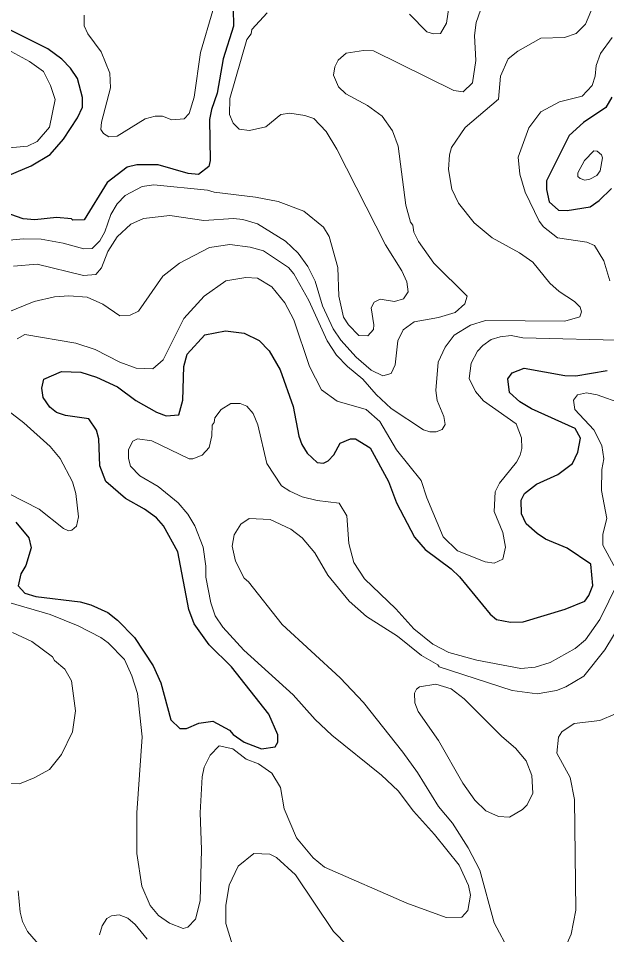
# Model space of a CAD drawing. Extents: x 673.3 to 698.5, y 6984.3 to 7012.3.
# Drawn here: x 684.042 to 685.034, y 6997.77 to 6999.315 of the extents above; entities that cross this region are included whole.
import ezdxf

# ---------------------------------------------------------------- set-up
doc = ezdxf.new("R2010")
doc.units = 0
doc.header["$LTSCALE"] = 0.032
doc.layers.add('1', color=7, linetype='Continuous', lineweight=25)
doc.layers.add('2', color=7, linetype='Continuous', lineweight=13)

msp = doc.modelspace()

# ---------------------------------------------------------------- linework, layer by layer
at = {"layer": '1'}
for points in [[(684.4032, 6999.3613), (684.4046, 6999.302), (684.3872, 6999.2469), (684.377, 6999.1891), (684.3675, 6999.1617), (684.3643, 6999.1446), (684.3655, 6999.0757), (684.3632, 6999.0653), (684.3457, 6999.0521), (684.3284, 6999.0536), (684.2776, 6999.0682), (684.2417, 6999.0682), (684.2255, 6999.0642), (684.1916, 6999.0383), (684.1526, 6998.9755), (684.1338, 6998.9747), (684.1316, 6998.9772), (684.1063, 6998.9795), (684.0694, 6998.9755), (684.0499, 6998.9773), (684.0195, 6998.9877)], [(684.0129, 6999.0454), (684.0634, 6999.0666), (684.0956, 6999.0859), (684.1179, 6999.1114), (684.1418, 6999.1475), (684.1497, 6999.1654), (684.1497, 6999.1817), (684.1416, 6999.214), (684.1298, 6999.2313), (684.115, 6999.2463), (684.0913, 6999.2636), (684.0232, 6999.2984)], [(685.0425, 6999.1826), (685.0323, 6999.1652), (684.995, 6999.1399), (684.9707, 6999.1179), (684.9324, 6999.0414), (684.9324, 6999.0264), (684.9372, 6999.0058), (684.9526, 6998.9917), (684.967, 6998.991), (685.0058, 6998.9975), (685.0212, 6999.0082), (685.042, 6999.0281)], [(684.0373, 6998.4656), (684.0593, 6998.4395), (684.0634, 6998.4225), (684.0543, 6998.3929), (684.0457, 6998.3788), (684.0415, 6998.3584), (684.0527, 6998.3461), (684.071, 6998.3402), (684.1461, 6998.3314), (684.1639, 6998.3266), (684.1927, 6998.3135), (684.2089, 6998.3006), (684.2376, 6998.2715), (684.2694, 6998.2237), (684.2822, 6998.1951), (684.2988, 6998.1326), (684.3143, 6998.1179), (684.3256, 6998.1179), (684.3463, 6998.1269), (684.3698, 6998.13), (684.3981, 6998.1153), (684.404, 6998.1079), (684.4228, 6998.0949), (684.4516, 6998.0837), (684.4747, 6998.0872), (684.4795, 6998.0946), (684.4794, 6998.1073), (684.4643, 6998.142), (684.4015, 6998.2219), (684.3637, 6998.259), (684.3385, 6998.2941), (684.3294, 6998.3183), (684.311, 6998.4159), (684.2867, 6998.4597), (684.2747, 6998.4733), (684.2545, 6998.4877), (684.2227, 6998.5055), (684.1893, 6998.5346), (684.1791, 6998.5609), (684.1774, 6998.6065), (684.1733, 6998.6211), (684.1605, 6998.64), (684.1215, 6998.6456), (684.1063, 6998.6506), (684.095, 6998.6597), (684.0834, 6998.6759), (684.0814, 6998.6915), (684.0846, 6998.707), (684.1148, 6998.7197), (684.1473, 6998.7189), (684.1735, 6998.7102), (684.2089, 6998.6938), (684.2398, 6998.671), (684.2746, 6998.6512), (684.2909, 6998.6448), (684.3127, 6998.6466), (684.3192, 6998.6713), (684.3207, 6998.7283), (684.3263, 6998.7491), (684.3563, 6998.7818), (684.3913, 6998.7881), (684.4228, 6998.7847), (684.4477, 6998.7718), (684.4648, 6998.7547), (684.4835, 6998.7224), (684.5051, 6998.6606), (684.5147, 6998.6108), (684.5196, 6998.5965), (684.5286, 6998.5819), (684.5458, 6998.5663), (684.5566, 6998.5651), (684.564, 6998.5689), (684.5738, 6998.5794), (684.5845, 6998.5989), (684.602, 6998.6065), (684.6106, 6998.6062), (684.6348, 6998.5912), (684.6659, 6998.5343), (684.6794, 6998.4984), (684.7101, 6998.4403), (684.7279, 6998.4194), (684.7717, 6998.3868), (684.7859, 6998.3734), (684.8376, 6998.3104), (684.8483, 6998.3018), (684.8718, 6998.2971), (684.893, 6998.2978), (684.964, 6998.3193), (684.9968, 6998.3323), (685.0039, 6998.3419), (685.0105, 6998.3592), (685.0073, 6998.395), (684.9674, 6998.4217)], [(684.9674, 6998.4217), (684.931, 6998.437), (684.9166, 6998.4464), (684.8982, 6998.4631), (684.8903, 6998.4799), (684.8896, 6998.503), (684.8956, 6998.5142), (684.9158, 6998.5297), (684.9514, 6998.5461), (684.9762, 6998.5649), (684.9854, 6998.584), (684.99, 6998.6075), (684.9808, 6998.6237), (684.9074, 6998.6569), (684.8874, 6998.6688), (684.8701, 6998.6843), (684.8674, 6998.7075), (684.8743, 6998.7177), (684.8946, 6998.7253), (684.9636, 6998.7131), (684.982, 6998.7124), (685.0346, 6998.7213)]]:
    msp.add_lwpolyline(points, dxfattribs=at)
at = {"layer": '2'}
for points in [[(685.0269, 6999.3739), (684.9982, 6999.3053), (684.9825, 6999.2896), (684.963, 6999.2832), (684.9228, 6999.2816), (684.8841, 6999.26), (684.8676, 6999.2469), (684.855, 6999.2176), (684.8515, 6999.1789), (684.7952, 6999.1314), (684.7721, 6999.0973), (684.7686, 6999.085), (684.7671, 6999.0606), (684.7726, 6999.0273), (684.7843, 6999.0037), (684.8104, 6998.9702), (684.8409, 6998.9454), (684.887, 6998.9199), (684.9093, 6998.9039), (684.938, 6998.8688), (684.9537, 6998.8545), (684.9794, 6998.8379), (684.9891, 6998.8283), (684.9916, 6998.8204), (684.9884, 6998.8119), (684.9636, 6998.8044), (684.8293, 6998.806), (684.8043, 6998.7981), (684.777, 6998.7809), (684.7618, 6998.7606), (684.75, 6998.7353), (684.746, 6998.6879), (684.7482, 6998.6711), (684.7595, 6998.6442), (684.7613, 6998.6305), (684.7566, 6998.6221), (684.7466, 6998.6179), (684.7356, 6998.6179), (684.7252, 6998.6212), (684.6706, 6998.6576), (684.6454, 6998.6809), (684.6226, 6998.707), (684.5967, 6998.728), (684.5782, 6998.7471), (684.5625, 6998.7713), (684.5315, 6998.8397), (684.5066, 6998.8847), (684.4972, 6998.8949), (684.4554, 6998.9231), (684.4329, 6998.9297), (684.3984, 6998.9338), (684.3639, 6998.9289), (684.3133, 6998.9026), (684.2853, 6998.8804), (684.2446, 6998.8214), (684.2301, 6998.8149), (684.2132, 6998.8135), (684.1842, 6998.8331), (684.1577, 6998.8451), (684.1272, 6998.8475), (684.1027, 6998.8458), (684.0685, 6998.8376), (684.0229, 6998.8195)], [(684.7716, 6999.3612), (684.7637, 6999.307), (684.7534, 6999.2897), (684.7418, 6999.2894), (684.7308, 6999.2928), (684.7016, 6999.3225)], [(684.4616, 6999.3247), (684.4358, 6999.2964), (684.4343, 6999.289), (684.4273, 6999.2794), (684.3986, 6999.1799), (684.3979, 6999.1531), (684.4042, 6999.1383), (684.414, 6999.1284), (684.4317, 6999.1261), (684.459, 6999.1325), (684.4842, 6999.1529), (684.4995, 6999.1552), (684.5251, 6999.1513), (684.5399, 6999.1462), (684.5611, 6999.1242), (684.579, 6999.0949), (684.6609, 6998.9332), (684.6882, 6998.8897), (684.6967, 6998.8709), (684.6993, 6998.8542), (684.6914, 6998.8421), (684.6763, 6998.8378), (684.6522, 6998.8418), (684.6418, 6998.8369), (684.6367, 6998.8273), (684.6415, 6998.7987), (684.6408, 6998.7904), (684.6312, 6998.7799), (684.616, 6998.7803), (684.5986, 6998.7984), (684.5903, 6998.8112), (684.5822, 6998.8469), (684.5805, 6998.8952), (684.5657, 6998.9472), (684.5562, 6998.963), (684.523, 6998.9903), (684.4798, 6999.0063), (684.4419, 6999.0137), (684.372, 6999.0223), (684.3606, 6999.0258), (684.27, 6999.0348), (684.2505, 6999.0317), (684.2221, 6999.0168), (684.2086, 6999.0024), (684.1977, 6998.9844), (684.1879, 6998.9552), (684.179, 6998.9404), (684.1663, 6998.9271), (684.1524, 6998.9265), (684.1176, 6998.9364), (684.0803, 6998.9429), (684.0506, 6998.9436), (684.0144, 6998.9403)], [(684.153, 6999.3205), (684.153, 6999.3028), (684.1591, 6999.289), (684.1814, 6999.2588), (684.196, 6999.2228), (684.197, 6999.198), (684.1818, 6999.1403), (684.1807, 6999.1281), (684.1855, 6999.1213), (684.1945, 6999.1157), (684.2085, 6999.1168), (684.2559, 6999.1461), (684.2725, 6999.1505), (684.2847, 6999.1505), (684.3008, 6999.1443), (684.3213, 6999.1456), (684.3299, 6999.1551), (684.3385, 6999.1825), (684.3492, 6999.2578), (684.3696, 6999.3283)], [(684.6909, 6998.7901), (684.7092, 6998.8035), (684.7505, 6998.8107), (684.7786, 6998.8195), (684.7949, 6998.834), (684.7986, 6998.8467), (684.7427, 6998.9027), (684.7164, 6998.9391), (684.7085, 6998.9548), (684.7069, 6998.9665), (684.7033, 6998.9718), (684.695, 6999.0001), (684.6824, 6999.0998), (684.6728, 6999.1256), (684.6554, 6999.1506), (684.6305, 6999.1683), (684.5943, 6999.1882), (684.5819, 6999.1997), (684.5731, 6999.2193), (684.5756, 6999.2336), (684.5813, 6999.2447), (684.5944, 6999.2563), (684.6239, 6999.2612), (684.6408, 6999.2604), (684.7762, 6999.1935), (684.7918, 6999.1915), (684.8078, 6999.2064), (684.8134, 6999.2444), (684.8109, 6999.2866), (684.8139, 6999.308), (684.8214, 6999.3292)], [(684.0261, 6999.0967), (684.0571, 6999.0999), (684.0733, 6999.1076), (684.0941, 6999.1317), (684.1041, 6999.1783), (684.0962, 6999.2021), (684.084, 6999.2258), (684.0607, 6999.2427), (683.9981, 6999.2764)], [(685.0432, 6999.2831), (685.0233, 6999.2558), (685.0163, 6999.2357), (685.0146, 6999.2176), (685.0095, 6999.2018), (684.9923, 6999.1838), (684.9546, 6999.1747), (684.9231, 6999.1576), (684.9029, 6999.1307), (684.8844, 6999.0811), (684.8875, 6999.0528), (684.8962, 6999.0224), (684.92, 6998.9733), (684.9275, 6998.9636), (684.9508, 6998.945), (685.0007, 6998.9379), (685.0135, 6998.9323), (685.0291, 6998.9065), (685.0394, 6998.8725)], [(684.0335, 6998.8973), (684.0736, 6998.9005), (684.1515, 6998.8818), (684.1726, 6998.8832), (684.182, 6998.8946), (684.1927, 6998.9223), (684.2082, 6998.9467), (684.2316, 6998.9683), (684.2528, 6998.9779), (684.2971, 6998.9827), (684.3548, 6998.9746), (684.4046, 6998.9778), (684.4203, 6998.9763), (684.4451, 6998.9689), (684.4925, 6998.9395), (684.5138, 6998.9191), (684.5298, 6998.8967), (684.5421, 6998.8723), (684.5548, 6998.8304), (684.5725, 6998.792), (684.5858, 6998.7727), (684.6114, 6998.7441), (684.6369, 6998.7223), (684.6565, 6998.7124), (684.6705, 6998.7163), (684.6774, 6998.7312), (684.6816, 6998.7713), (684.6909, 6998.7901)], [(684.8461, 6998.517), (684.8444, 6998.4835), (684.859, 6998.4485), (684.8632, 6998.4235), (684.8587, 6998.4035), (684.8444, 6998.3964), (684.8291, 6998.3989), (684.7823, 6998.4172), (684.7583, 6998.4412), (684.7306, 6998.5066), (684.7208, 6998.5359), (684.6792, 6998.5878), (684.6515, 6998.6356), (684.6283, 6998.6559), (684.5795, 6998.6698), (684.5529, 6998.6888), (684.5326, 6998.7284), (684.5063, 6998.8071), (684.4912, 6998.8356), (684.4695, 6998.8627), (684.445, 6998.8769), (684.4252, 6998.8784), (684.3919, 6998.8727), (684.3552, 6998.8471), (684.3209, 6998.8092), (684.2862, 6998.7396), (684.2686, 6998.7244), (684.2406, 6998.7255), (684.213, 6998.7357), (684.1712, 6998.757), (684.1389, 6998.7678), (684.0526, 6998.7822), (684.0399, 6998.7751)], [(685.073, 6998.7718), (684.8924, 6998.7767), (684.8731, 6998.7807), (684.8544, 6998.7784), (684.8392, 6998.7735), (684.8251, 6998.7638), (684.8159, 6998.754), (684.8053, 6998.7336), (684.8022, 6998.7081), (684.8126, 6998.6862), (684.8264, 6998.6701), (684.881, 6998.6315), (684.8901, 6998.6082), (684.8907, 6998.59), (684.8882, 6998.5786), (684.8818, 6998.5668), (684.8529, 6998.5313), (684.8461, 6998.517)], [(685.0588, 6998.6661), (685.0176, 6998.6805), (684.9999, 6998.6837), (684.9845, 6998.6802), (684.978, 6998.6713), (684.9803, 6998.6556), (685.0121, 6998.6217), (685.026, 6998.5948), (685.0293, 6998.5727), (685.026, 6998.5547), (685.0252, 6998.5193), (685.034, 6998.4719), (685.0277, 6998.4455), (685.0277, 6998.4269), (685.0459, 6998.3929)], [(685.0527, 6998.3633), (685.0224, 6998.3014), (684.9983, 6998.2671), (684.981, 6998.2529), (684.9386, 6998.2293), (684.9135, 6998.221), (684.8894, 6998.2189), (684.8148, 6998.2332), (684.768, 6998.2462), (684.7409, 6998.2598), (684.7088, 6998.2861), (684.6784, 6998.3196), (684.6253, 6998.3704), (684.6075, 6998.3978), (684.5993, 6998.43), (684.5959, 6998.4762), (684.583, 6998.498), (684.5457, 6998.5023), (684.5204, 6998.5082), (684.4994, 6998.5178), (684.4857, 6998.5271), (684.4608, 6998.5644), (684.4459, 6998.6299), (684.438, 6998.6488), (684.4269, 6998.6613), (684.416, 6998.6659), (684.4003, 6998.666), (684.384, 6998.6559), (684.373, 6998.6418), (684.3721, 6998.6339), (684.3688, 6998.6291), (684.3679, 6998.6112), (684.3633, 6998.5917), (684.3516, 6998.5789), (684.3362, 6998.5723), (684.3299, 6998.5723)], [(684.0241, 6998.6538), (684.051, 6998.6335), (684.0952, 6998.5933), (684.1124, 6998.5729), (684.1332, 6998.5338), (684.139, 6998.5142), (684.1432, 6998.4746), (684.1398, 6998.4592), (684.1319, 6998.4523), (684.1265, 6998.451), (684.1178, 6998.4552), (684.077, 6998.4878), (684.0262, 6998.5135)], [(684.3299, 6998.5723), (684.2668, 6998.603), (684.2426, 6998.6061), (684.2351, 6998.6022), (684.2278, 6998.5883), (684.2277, 6998.5733), (684.2311, 6998.5603), (684.2467, 6998.5438), (684.2774, 6998.526), (684.3113, 6998.4985), (684.3274, 6998.4792), (684.3396, 6998.4597), (684.3534, 6998.4238), (684.3581, 6998.3918), (684.3582, 6998.373), (684.3663, 6998.3296), (684.3738, 6998.3079), (684.3868, 6998.2887), (684.4221, 6998.2501), (684.5051, 6998.1745), (684.5425, 6998.1331), (684.5705, 6998.1066), (684.6544, 6998.039), (684.6823, 6998.0128), (684.7079, 6997.9783), (684.7436, 6997.9393), (684.7849, 6997.8874), (684.801, 6997.853), (684.8044, 6997.8367), (684.7995, 6997.8111), (684.7896, 6997.7996), (684.7632, 6997.7994), (684.6968, 6997.8236), (684.558, 6997.884), (684.5387, 6997.9), (684.5106, 6997.9336), (684.4902, 6997.9825), (684.4836, 6998.0182), (684.4693, 6998.0425), (684.447, 6998.058), (684.4261, 6998.0664), (684.4033, 6998.0835), (684.3804, 6998.0885), (684.3655, 6998.0731), (684.355, 6998.0528), (684.3516, 6998.0364), (684.3485, 6997.9755), (684.3508, 6997.9137), (684.3483, 6997.8273), (684.3404, 6997.7964), (684.3276, 6997.7827), (684.3196, 6997.7808), (684.2966, 6997.7895), (684.278, 6997.8023), (684.2643, 6997.8194), (684.2503, 6997.8521), (684.2418, 6997.9068), (684.2418, 6997.9755), (684.2506, 6998.1037), (684.2425, 6998.177), (684.2334, 6998.2064), (684.2208, 6998.2342), (684.1934, 6998.2622), (684.1809, 6998.2713), (684.1427, 6998.2912), (684.0955, 6998.3101), (684.0241, 6998.3311)], [(685.071, 6998.3176), (685.031, 6998.2505), (684.9955, 6998.2063), (684.965, 6998.1881), (684.9493, 6998.1819), (684.9168, 6998.1765), (684.8743, 6998.182), (684.7514, 6998.2218), (684.749, 6998.2254), (684.7219, 6998.2412), (684.681, 6998.2738), (684.629, 6998.3065), (684.5997, 6998.3324), (684.5636, 6998.3762), (684.5416, 6998.4141), (684.5206, 6998.4391), (684.5015, 6998.4542), (684.4665, 6998.4704), (684.431, 6998.4721), (684.4168, 6998.4622), (684.406, 6998.4446), (684.4022, 6998.4253), (684.4078, 6998.3999), (684.4224, 6998.3715), (684.4299, 6998.3654), (684.4867, 6998.2931), (684.5846, 6998.2033), (684.6236, 6998.1619), (684.6903, 6998.0782), (684.7148, 6998.0437), (684.7503, 6997.9862), (684.7737, 6997.958), (684.8006, 6997.9165), (684.8198, 6997.8787), (684.8443, 6997.7901), (684.8705, 6997.7409)], [(683.9487, 6998.0258), (684.0438, 6998.0243), (684.0686, 6998.0345), (684.0944, 6998.0488), (684.1145, 6998.0738), (684.133, 6998.1121), (684.1384, 6998.1478), (684.1316, 6998.198), (684.12, 6998.2177), (684.1027, 6998.2325), (684.0996, 6998.2388), (684.0645, 6998.2647), (684.0322, 6998.2797)], [(684.9612, 6997.7419), (684.9739, 6997.7712), (684.982, 6997.8117), (684.9796, 6997.9984), (684.9721, 6998.0351), (684.9496, 6998.0763), (684.9527, 6998.1032), (684.9582, 6998.112), (684.9789, 6998.1265), (685.0223, 6998.1316), (685.0486, 6998.1428)], [(684.4135, 6997.7175), (684.3919, 6997.7892), (684.3916, 6997.8192), (684.3971, 6997.8534), (684.4122, 6997.8858), (684.4389, 6997.9069), (684.466, 6997.9062), (684.4769, 6997.9006), (684.509, 6997.8709), (684.5731, 6997.7753), (684.5966, 6997.7516)], [(684.0414, 6997.8442), (684.0447, 6997.8082), (684.0487, 6997.7924), (684.057, 6997.7756), (684.1043, 6997.721)], [(684.1789, 6997.77), (684.1833, 6997.785), (684.191, 6997.7975), (684.1986, 6997.8021), (684.2116, 6997.8035), (684.2264, 6997.798), (684.2388, 6997.7876), (684.2588, 6997.7629)]]:
    msp.add_lwpolyline(points, dxfattribs=at)
for points in [[(684.9855, 6999.0546), (684.9963, 6999.0758), (685.0123, 6999.0916), (685.0176, 6999.0915), (685.0253, 6999.0851), (685.0267, 6999.0799), (685.0229, 6999.0584), (685.0173, 6999.0505), (685.0053, 6999.0439), (684.9971, 6999.0425), (684.9892, 6999.045), (684.9855, 6999.0484)], [(684.8117, 6997.9971), (684.7912, 6998.0256), (684.7503, 6998.0978), (684.7161, 6998.1464), (684.7102, 6998.1613), (684.7101, 6998.1773), (684.7132, 6998.1844), (684.7184, 6998.188), (684.7456, 6998.1927), (684.7714, 6998.1845), (684.7935, 6998.1679), (684.8569, 6998.1046), (684.8803, 6998.0844), (684.8984, 6998.0636), (684.9077, 6998.0386), (684.9095, 6998.0088), (684.8997, 6997.9893), (684.8917, 6997.9811), (684.87, 6997.9681), (684.8513, 6997.9693), (684.8302, 6997.9791)]]:
    msp.add_lwpolyline(points, close=True, dxfattribs=at)

doc.saveas('drawing.dxf')
